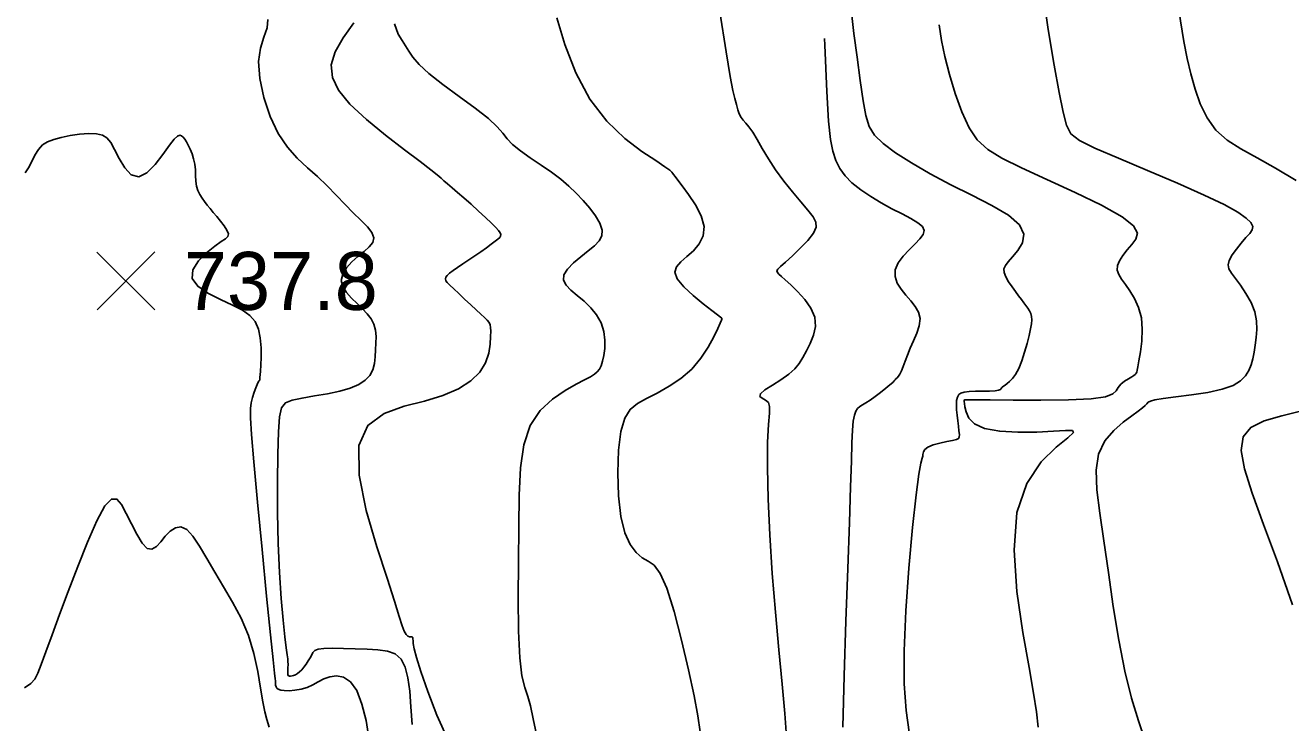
# Model space of a CAD drawing. Extents: x 2566142 to 2571431, y 418755 to 421584.
# Drawn here: x 2566541.8 to 2566869.4, y 420414.6 to 420595.1 of the extents above; entities that cross this region are included whole.
import ezdxf

# ---------------------------------------------------------------- set-up
doc = ezdxf.new("R2010")
doc.units = 0
for name, color, linetype in [('Contour_ADS_Major', 7, 'Continuous'), ('Contour_ADS_Minor', 7, 'Continuous'), ('Contour_ADS_Spot_Elevation', 7, 'Continuous')]:
    doc.layers.add(name, color=color, linetype=linetype)

# ---------------------------------------------------------------- blocks, each defined once
blk = doc.blocks.new('S750')
at = {"layer": 'Contour_ADS_Spot_Elevation'}
for p, q in [((-0.5, 0.498), (0.5, -0.498)), ((-0.498, -0.5), (0.498, 0.5))]:
    blk.add_line(p, q, dxfattribs=at)

msp = doc.modelspace()

# ---------------------------------------------------------------- linework, layer by layer
at = {"layer": 'Contour_ADS_Major'}
for points in [[(2566604.62, 420596.66), (2566604.41, 420594.43), (2566603.6, 420592.05), (2566602.7, 420589.24), (2566602.21, 420585.71), (2566602.52, 420581.32), (2566603.58, 420576.42), (2566605.22, 420571.52), (2566607.3, 420567.11), (2566609.67, 420563.55), (2566612.21, 420560.7), (2566614.83, 420558.25), (2566617.44, 420555.95), (2566619.94, 420553.56), (2566622.32, 420551.13), (2566624.58, 420548.77), (2566626.72, 420546.58), (2566628.69, 420544.65), (2566630.36, 420542.96), (2566631.54, 420541.47), (2566632.05, 420540.14), (2566631.77, 420538.93), (2566630.85, 420537.77), (2566629.5, 420536.59), (2566627.93, 420535.31), (2566626.35, 420533.88), (2566624.97, 420532.33), (2566623.99, 420530.72), (2566623.62, 420529.1), (2566623.99, 420527.5), (2566624.95, 420525.96), (2566626.26, 420524.49), (2566627.72, 420523.09), (2566629.1, 420521.77), (2566630.34, 420520.48), (2566631.35, 420519.17), (2566632.07, 420517.76), (2566632.48, 420516.23), (2566632.62, 420514.58), (2566632.6, 420512.86), (2566632.51, 420511.09), (2566632.39, 420509.32), (2566632.18, 420507.6)], [(2566748.74, 420591.73), (2566748.81, 420589.99), (2566749.32, 420578.02), (2566749.77, 420570.31), (2566750.25, 420565.57), (2566750.83, 420562.54), (2566751.6, 420560.12), (2566752.64, 420558.02), (2566754.02, 420556.12), (2566755.82, 420554.33), (2566758.07, 420552.55), (2566760.66, 420550.8), (2566763.41, 420549.15), (2566766.18, 420547.64), (2566768.79, 420546.3), (2566771.09, 420545.11), (2566772.91, 420544.03), (2566774.08, 420543.01), (2566774.5, 420542.02), (2566774.23, 420540.98), (2566773.41, 420539.85), (2566772.16, 420538.54), (2566770.64, 420537.03), (2566769.09, 420535.36), (2566767.8, 420533.6), (2566767.03, 420531.82), (2566766.99, 420530.09), (2566767.56, 420528.42), (2566768.55, 420526.81), (2566769.78, 420525.28), (2566771.05, 420523.82), (2566772.2, 420522.37), (2566773.05, 420520.85), (2566773.43, 420519.21), (2566773.23, 420517.38), (2566772.6, 420515.44), (2566771.75, 420513.47), (2566770.88, 420511.55), (2566770.16, 420509.77), (2566769.58, 420508.18), (2566769.1, 420506.81), (2566768.67, 420505.7), (2566768.25, 420504.87), (2566767.84, 420504.29), (2566767.49, 420503.88), (2566767.21, 420503.59), (2566767.01, 420503.35), (2566766.76, 420503.08), (2566766.36, 420502.68), (2566765.66, 420502.06), (2566764.58, 420501.17), (2566763.24, 420500.12), (2566761.82, 420499.06), (2566760.5, 420498.12), (2566759.4, 420497.42), (2566758.53, 420496.89), (2566757.84, 420496.42), (2566757.29, 420495.91), (2566756.83, 420495.23), (2566756.46, 420494.21), (2566756.17, 420492.64), (2566755.96, 420490.35), (2566755.81, 420487.08), (2566755.67, 420482.35), (2566755.48, 420475.66), (2566755.18, 420466.47), (2566754.74, 420454.55), (2566754.24, 420440.89), (2566753.78, 420426.76), (2566753.48, 420413.44)], [(2566632.18, 420507.6), (2566631.75, 420505.98), (2566630.99, 420504.52), (2566629.8, 420503.25), (2566628.13, 420502.16), (2566625.95, 420501.24), (2566623.25, 420500.45), (2566620.05, 420499.78), (2566616.67, 420499.18), (2566613.49, 420498.62), (2566610.89, 420498.06), (2566609.15, 420497.37), (2566608.14, 420496.12), (2566607.63, 420493.81), (2566607.38, 420489.92), (2566607.2, 420484.15), (2566607.09, 420476.95), (2566607.1, 420469), (2566607.26, 420460.98), (2566607.6, 420453.46), (2566608.05, 420446.78), (2566608.55, 420441.16), (2566609.01, 420436.84), (2566609.36, 420433.96), (2566609.6, 420432.21), (2566609.75, 420431.17), (2566609.82, 420430.43), (2566609.84, 420429.66), (2566609.82, 420428.85), (2566609.79, 420428.1), (2566609.77, 420427.48), (2566609.79, 420427.07), (2566609.87, 420426.84), (2566610, 420426.72), (2566610.21, 420426.69), (2566610.5, 420426.68), (2566610.86, 420426.72), (2566611.28, 420426.83), (2566611.76, 420427.04), (2566612.27, 420427.36), (2566612.82, 420427.79), (2566613.39, 420428.34), (2566613.96, 420429.01), (2566614.53, 420429.78), (2566615.07, 420430.6), (2566615.55, 420431.42), (2566615.95, 420432.16), (2566616.29, 420432.79), (2566616.75, 420433.28), (2566617.6, 420433.63), (2566619.08, 420433.83), (2566621.33, 420433.91), (2566624.16, 420433.87), (2566627.25, 420433.77), (2566630.33, 420433.64), (2566633.12, 420433.49), (2566635.54, 420433.14), (2566637.54, 420432.41), (2566639.09, 420431.09), (2566640.17, 420429.02), (2566640.87, 420426.23), (2566641.32, 420422.78), (2566641.66, 420418.73), (2566641.98, 420414.2)]]:
    msp.add_lwpolyline(points, dxfattribs=at)
at = {"layer": 'Contour_ADS_Minor'}
for points in [[(2566846.78, 420666.97), (2566845.34, 420660.75), (2566843.13, 420654.48), (2566840.8, 420647.66), (2566839, 420639.83), (2566838.24, 420630.72), (2566838.35, 420620.97), (2566839.03, 420611.44), (2566839.94, 420602.99), (2566840.84, 420596.25), (2566841.71, 420590.93), (2566842.6, 420586.54), (2566843.55, 420582.57), (2566844.64, 420578.62), (2566845.99, 420574.75), (2566847.73, 420571.16), (2566850, 420568.01), (2566852.92, 420565.42), (2566856.49, 420563.12), (2566860.69, 420560.81), (2566865.5, 420558.15), (2566870.8, 420554.92)], [(2566804.98, 420605.56), (2566806.6, 420594.06), (2566808.12, 420584.83), (2566809.45, 420577.73), (2566810.5, 420572.62), (2566811.32, 420569.25), (2566812.48, 420567.04), (2566814.69, 420565.31), (2566818.66, 420563.36), (2566824.8, 420560.7), (2566832.29, 420557.53), (2566840.05, 420554.23), (2566846.95, 420551.19), (2566852.14, 420548.71), (2566855.69, 420546.76), (2566857.9, 420545.24), (2566859.1, 420544.05), (2566859.55, 420543.08), (2566859.41, 420542.2), (2566858.79, 420541.27), (2566857.81, 420540.16), (2566856.6, 420538.77), (2566855.34, 420537.22), (2566854.22, 420535.67), (2566853.45, 420534.28), (2566853.17, 420533.14), (2566853.39, 420532.12), (2566854.04, 420531.01), (2566855.06, 420529.63), (2566856.39, 420527.83), (2566857.81, 420525.69), (2566859.12, 420523.35), (2566860.1, 420520.96), (2566860.58, 420518.63), (2566860.66, 420516.41), (2566860.48, 420514.3), (2566860.19, 420512.33), (2566859.9, 420510.51), (2566859.58, 420508.81), (2566859.15, 420507.23), (2566858.57, 420505.75), (2566857.72, 420504.36), (2566856.43, 420503.07), (2566854.49, 420501.92), (2566851.69, 420500.93), (2566847.95, 420500.12), (2566843.75, 420499.48), (2566839.69, 420498.96), (2566836.37, 420498.55), (2566834.23, 420498.2), (2566833.06, 420497.88), (2566832.5, 420497.55), (2566832.17, 420497.18), (2566831.74, 420496.73), (2566831.05, 420496.1), (2566829.94, 420495.24), (2566828.29, 420494.03), (2566826.05, 420492.41), (2566823.57, 420490.28), (2566821.3, 420487.56), (2566819.67, 420484.15), (2566819.02, 420479.95), (2566819.21, 420474.88), (2566819.96, 420468.83), (2566821.03, 420461.7), (2566822.2, 420453.5), (2566823.46, 420444.74), (2566824.86, 420436.01), (2566826.43, 420427.93), (2566828.18, 420420.97), (2566829.99, 420415.07), (2566831.74, 420410.04)], [(2566721.65, 420598.59), (2566723.25, 420588.24), (2566724.32, 420581.88), (2566725.02, 420578.27), (2566725.5, 420576.19), (2566725.89, 420574.6), (2566726.26, 420573.27), (2566726.65, 420572.18), (2566727.11, 420571.29), (2566727.66, 420570.55), (2566728.34, 420569.8), (2566729.16, 420568.84), (2566730.13, 420567.48), (2566731.27, 420565.59), (2566732.61, 420563.25), (2566734.19, 420560.59), (2566736.04, 420557.73), (2566738.17, 420554.82), (2566740.41, 420552.01), (2566742.54, 420549.44), (2566744.38, 420547.27), (2566745.74, 420545.58), (2566746.5, 420544.19), (2566746.57, 420542.86), (2566745.88, 420541.34), (2566744.41, 420539.46), (2566742.45, 420537.4), (2566740.38, 420535.42), (2566738.58, 420533.78), (2566737.34, 420532.66), (2566736.65, 420531.97), (2566736.4, 420531.54), (2566736.5, 420531.18), (2566736.87, 420530.74), (2566737.54, 420530.11), (2566738.55, 420529.21), (2566739.95, 420527.93), (2566741.72, 420526.23), (2566743.59, 420524.18), (2566745.2, 420521.92), (2566746.21, 420519.55), (2566746.39, 420517.2), (2566745.89, 420514.93), (2566745.01, 420512.8), (2566744.01, 420510.86), (2566743.11, 420509.16), (2566742.18, 420507.63), (2566741.03, 420506.2), (2566739.47, 420504.8), (2566737.42, 420503.38)], [(2566755.7, 420598.47), (2566756.34, 420592.96), (2566757.12, 420586.84), (2566757.95, 420580.82), (2566758.73, 420575.61), (2566759.43, 420571.74), (2566760.31, 420568.92), (2566761.68, 420566.68), (2566763.87, 420564.54), (2566767.1, 420562.13), (2566771.25, 420559.48), (2566776.09, 420556.68), (2566781.4, 420553.87), (2566786.89, 420551.15), (2566792.06, 420548.51), (2566796.35, 420545.95), (2566799.22, 420543.47), (2566800.28, 420541.06), (2566799.94, 420538.81), (2566798.79, 420536.82), (2566797.4, 420535.17), (2566796.28, 420533.93), (2566795.53, 420532.96), (2566795.17, 420532.09), (2566795.21, 420531.15), (2566795.65, 420530.01), (2566796.38, 420528.74), (2566797.26, 420527.43), (2566798.16, 420526.19), (2566798.96, 420525.1), (2566799.67, 420524.16), (2566800.3, 420523.33), (2566800.86, 420522.58), (2566801.36, 420521.9), (2566801.79, 420521.22), (2566802.12, 420520.53), (2566802.32, 420519.77), (2566802.38, 420518.9), (2566802.29, 420517.85)], [(2566626.84, 420595.72), (2566624.1, 420591.91), (2566622, 420588.28), (2566621.02, 420584.91), (2566621.3, 420581.65), (2566622.9, 420578.31), (2566625.86, 420574.7), (2566630.13, 420570.71), (2566635.07, 420566.65), (2566639.97, 420562.89), (2566644.06, 420559.83), (2566646.8, 420557.74), (2566648.45, 420556.43), (2566649.43, 420555.58), (2566650.2, 420554.89), (2566651.13, 420554.07), (2566652.3, 420553.08), (2566653.7, 420551.87), (2566655.34, 420550.44), (2566657.21, 420548.79), (2566659.14, 420547.04), (2566660.97, 420545.37), (2566662.51, 420543.91), (2566663.62, 420542.79), (2566664.34, 420541.98), (2566664.74, 420541.39), (2566664.9, 420540.95), (2566664.87, 420540.58), (2566664.64, 420540.21), (2566664.18, 420539.78), (2566663.45, 420539.21), (2566662.43, 420538.45), (2566661.18, 420537.54), (2566659.76, 420536.52), (2566658.22, 420535.47), (2566656.65, 420534.41), (2566655.12, 420533.4), (2566653.73, 420532.47), (2566652.55, 420531.65), (2566651.65, 420530.96), (2566651.04, 420530.4), (2566650.69, 420529.91), (2566650.58, 420529.47), (2566650.7, 420529.02), (2566651.06, 420528.51), (2566651.72, 420527.83), (2566652.71, 420526.9), (2566654.03, 420525.67), (2566655.55, 420524.25), (2566657.12, 420522.81), (2566658.56, 420521.48), (2566659.76, 420520.38), (2566660.69, 420519.5), (2566661.39, 420518.79), (2566661.87, 420518.17), (2566662.15, 420517.59), (2566662.27, 420516.9), (2566662.29, 420515.93), (2566662.24, 420514.54), (2566662.12, 420512.61), (2566661.77, 420510.29), (2566660.95, 420507.8), (2566659.46, 420505.33), (2566657.12, 420503.08), (2566653.93, 420501.07), (2566649.94, 420499.32), (2566645.2, 420497.85), (2566639.89, 420496.52)], [(2566637.42, 420595.48), (2566638.38, 420592.86), (2566639.36, 420591.15), (2566640.26, 420589.83), (2566641.1, 420588.46), (2566642.15, 420586.88), (2566643.75, 420584.96), (2566646.28, 420582.61), (2566649.9, 420579.78), (2566654.12, 420576.7), (2566658.29, 420573.67), (2566661.73, 420570.99), (2566664, 420568.87), (2566665.43, 420567.19), (2566666.56, 420565.72), (2566667.95, 420564.25), (2566670, 420562.6), (2566672.55, 420560.81), (2566675.32, 420558.94), (2566678.03, 420557.08), (2566680.43, 420555.28), (2566682.55, 420553.5), (2566684.46, 420551.7), (2566686.25, 420549.81), (2566687.94, 420547.83), (2566689.42, 420545.81), (2566690.53, 420543.88), (2566691.11, 420542.13), (2566691.04, 420540.64), (2566690.37, 420539.32), (2566689.18, 420538.06), (2566687.57, 420536.72)], [(2566679.41, 420597.05), (2566681.5, 420590.15), (2566684.31, 420582.82), (2566687.93, 420575.96), (2566692.32, 420570.28), (2566697.02, 420565.83), (2566701.45, 420562.48), (2566705.04, 420560.09), (2566707.36, 420558.53), (2566708.63, 420557.6), (2566709.2, 420557.09), (2566709.43, 420556.78), (2566709.66, 420556.47), (2566710.06, 420555.96), (2566710.75, 420555.05), (2566711.89, 420553.55), (2566713.51, 420551.35), (2566715.27, 420548.66), (2566716.76, 420545.78), (2566717.55, 420543.01), (2566717.32, 420540.59), (2566716.29, 420538.52), (2566714.77, 420536.76), (2566713.07, 420535.25), (2566711.53, 420533.92), (2566710.41, 420532.64), (2566710, 420531.22), (2566710.58, 420529.52), (2566712.28, 420527.43), (2566714.7, 420525.17), (2566717.3, 420523.03), (2566719.53, 420521.3), (2566720.99, 420520.17), (2566721.77, 420519.57), (2566722.09, 420519.3), (2566722.17, 420519.2), (2566722.17, 420519.09), (2566722.06, 420518.77), (2566721.74, 420518.01), (2566721.1, 420516.63), (2566720.07, 420514.49), (2566718.61, 420511.82), (2566716.7, 420508.94), (2566714.33, 420506.16), (2566711.51, 420503.73), (2566708.46, 420501.68), (2566705.42, 420499.95), (2566702.63, 420498.5), (2566700.29, 420497.22), (2566698.42, 420495.7), (2566697, 420493.47), (2566696, 420490.03), (2566695.39, 420485.13), (2566695.18, 420479.31), (2566695.38, 420473.33), (2566696.02, 420467.95), (2566697.06, 420463.77), (2566698.42, 420460.74), (2566699.95, 420458.66), (2566701.53, 420457.33), (2566703.06, 420456.45), (2566704.58, 420455.36), (2566706.16, 420453.28), (2566707.88, 420449.45), (2566709.78, 420443.42), (2566711.71, 420436.01), (2566713.5, 420428.34), (2566714.95, 420421.54), (2566715.95, 420416.39), (2566716.54, 420412.25)], [(2566778.4, 420595.28), (2566779.03, 420591.16), (2566779.9, 420587.04), (2566781.08, 420582.38), (2566782.53, 420577.44), (2566784.23, 420572.69), (2566786.13, 420568.59), (2566788.26, 420565.45), (2566790.96, 420562.98), (2566794.64, 420560.74), (2566799.71, 420558.26), (2566806.3, 420555.24), (2566813.58, 420551.88), (2566820.44, 420548.53), (2566825.75, 420545.55), (2566828.72, 420543.18), (2566829.69, 420541.32), (2566829.32, 420539.8), (2566828.25, 420538.4), (2566827.05, 420536.99), (2566825.94, 420535.57), (2566825.05, 420534.19), (2566824.54, 420532.91), (2566824.48, 420531.75), (2566824.86, 420530.62), (2566825.58, 420529.42), (2566826.59, 420528.03), (2566827.78, 420526.36), (2566828.99, 420524.38), (2566830.03, 420522.07), (2566830.73, 420519.42), (2566830.96, 420516.45), (2566830.82, 420513.41), (2566830.48, 420510.6), (2566830.1, 420508.31), (2566829.82, 420506.76), (2566829.64, 420505.83), (2566829.52, 420505.34), (2566829.43, 420505.09), (2566829.33, 420504.92), (2566829.14, 420504.75), (2566828.8, 420504.52), (2566828.23, 420504.17), (2566827.38, 420503.66), (2566826.39, 420503.01), (2566825.44, 420502.25), (2566824.69, 420501.41), (2566824.18, 420500.55), (2566823.34, 420499.71), (2566821.42, 420498.99), (2566817.73, 420498.46), (2566811.85, 420498.17), (2566804.7, 420498.08), (2566797.53, 420498.1), (2566791.56, 420498.16), (2566787.74, 420498.19), (2566785.75, 420498.19), (2566785, 420498.17), (2566784.87, 420498.11), (2566784.86, 420498.02), (2566784.88, 420497.77), (2566784.94, 420497.26), (2566785.07, 420496.37), (2566785.34, 420495.04), (2566786.04, 420493.48), (2566787.52, 420491.96), (2566790.14, 420490.75), (2566794.06, 420490.06), (2566798.79, 420489.81), (2566803.64, 420489.86), (2566807.95, 420490.08), (2566811.1, 420490.29), (2566812.88, 420490.26), (2566813.14, 420489.7), (2566811.72, 420488.35), (2566808.68, 420485.92), (2566804.8, 420482.1), (2566801.08, 420476.56), (2566798.5, 420468.99), (2566797.78, 420459.31), (2566798.52, 420448.55), (2566800.03, 420437.99), (2566801.65, 420428.91), (2566802.83, 420422.23)], [(2566541.79, 420556.95), (2566542.66, 420558.27), (2566543.47, 420559.87), (2566544.3, 420561.52), (2566545.22, 420563), (2566546.29, 420564.14), (2566547.59, 420564.97), (2566549.17, 420565.6), (2566551.1, 420566.11), (2566553.39, 420566.56), (2566555.85, 420566.92), (2566558.23, 420567.11), (2566560.27, 420567.07)], [(2566560.27, 420567.07), (2566561.81, 420566.72), (2566562.96, 420565.98), (2566563.94, 420564.75), (2566564.95, 420562.95), (2566566.15, 420560.61), (2566567.59, 420558.23), (2566569.26, 420556.44), (2566571.17, 420555.86), (2566573.28, 420556.9), (2566575.44, 420559.07), (2566577.46, 420561.7), (2566579.15, 420564.06), (2566580.38, 420565.62), (2566581.21, 420566.43), (2566581.79, 420566.67), (2566582.23, 420566.53), (2566582.65, 420566.19), (2566583.08, 420565.67), (2566583.52, 420564.98), (2566583.99, 420564.11), (2566584.49, 420563.07), (2566584.98, 420561.88), (2566585.39, 420560.57), (2566585.69, 420559.17), (2566585.85, 420557.7), (2566585.92, 420556.23), (2566585.99, 420554.8), (2566586.16, 420553.49), (2566586.5, 420552.34), (2566586.97, 420551.32), (2566587.56, 420550.39), (2566588.22, 420549.5), (2566588.92, 420548.6), (2566589.68, 420547.68), (2566590.49, 420546.69), (2566591.39, 420545.61), (2566592.36, 420544.42), (2566593.28, 420543.22), (2566594, 420542.1), (2566594.38, 420541.18), (2566594.28, 420540.5), (2566593.68, 420539.89), (2566592.55, 420539.12), (2566590.87, 420537.96), (2566588.75, 420536.25), (2566586.66, 420534.13), (2566585.22, 420531.84), (2566585.03, 420529.6), (2566586.46, 420527.57), (2566589.11, 420525.78), (2566592.32, 420524.17), (2566595.46, 420522.72), (2566598.01, 420521.37), (2566599.93, 420519.99), (2566601.3, 420518.42), (2566602.18, 420516.51), (2566602.66, 420514.19), (2566602.85, 420511.66), (2566602.84, 420509.21), (2566602.75, 420507.12), (2566602.67, 420505.61), (2566602.61, 420504.62), (2566602.57, 420504.02), (2566602.54, 420503.67), (2566602.53, 420503.46), (2566602.52, 420503.34), (2566602.51, 420503.28), (2566602.5, 420503.25), (2566602.48, 420503.23), (2566602.46, 420503.21), (2566602.42, 420503.2), (2566602.38, 420503.19), (2566602.33, 420503.16), (2566602.24, 420503.05), (2566602.09, 420502.75), (2566601.84, 420502.19), (2566601.49, 420501.29), (2566601.07, 420500.13), (2566600.67, 420498.81), (2566600.33, 420497.44), (2566600.12, 420495.93), (2566600.12, 420493.52), (2566600.38, 420489.23), (2566600.98, 420482.12), (2566601.94, 420471.7), (2566603.12, 420459.46), (2566604.3, 420447.36), (2566605.3, 420437.33), (2566605.96, 420430.86), (2566606.33, 420427.41), (2566606.5, 420425.96), (2566606.55, 420425.47), (2566606.56, 420425.11), (2566606.57, 420424.71), (2566606.62, 420424.3), (2566606.73, 420423.92), (2566606.94, 420423.58), (2566607.32, 420423.29), (2566607.93, 420423.07), (2566608.85, 420422.94)], [(2566687.57, 420536.72), (2566685.66, 420535.23), (2566683.74, 420533.63), (2566682.14, 420532.03), (2566681.19, 420530.51), (2566681.13, 420529.14), (2566681.83, 420527.85), (2566683.08, 420526.58), (2566684.69, 420525.22), (2566686.45, 420523.71), (2566688.18, 420522.03), (2566689.71, 420520.16), (2566690.88, 420518.11), (2566691.57, 420515.9), (2566691.83, 420513.65), (2566691.8, 420511.51), (2566691.58, 420509.64), (2566691.28, 420508.15), (2566690.9, 420507.01), (2566690.43, 420506.12), (2566689.85, 420505.42), (2566689.13, 420504.81), (2566688.11, 420504.17), (2566686.61, 420503.34), (2566684.44, 420502.2), (2566681.54, 420500.6), (2566678.27, 420498.38), (2566675.11, 420495.41), (2566672.53, 420491.52), (2566670.88, 420486.58), (2566670.01, 420480.57), (2566669.65, 420473.47), (2566669.54, 420465.3), (2566669.45, 420456.19), (2566669.41, 420446.9), (2566669.5, 420438.34), (2566669.8, 420431.43), (2566670.36, 420426.76), (2566671.09, 420423.74), (2566671.88, 420421.44), (2566672.61, 420418.96), (2566673.26, 420415.61), (2566674.15, 420411.61)], [(2566802.29, 420517.85), (2566802.05, 420516.52), (2566801.66, 420514.83), (2566801.13, 420512.76), (2566800.49, 420510.49), (2566799.76, 420508.25), (2566798.98, 420506.29), (2566798.17, 420504.78), (2566797.37, 420503.69), (2566796.62, 420502.93), (2566795.97, 420502.39), (2566795.44, 420501.99), (2566795.04, 420501.7), (2566794.74, 420501.46), (2566794.55, 420501.25), (2566794.43, 420501.04), (2566794.23, 420500.84), (2566793.76, 420500.66), (2566792.87, 420500.54), (2566791.44, 420500.46), (2566789.66, 420500.43), (2566787.81, 420500.39), (2566786.16, 420500.32), (2566784.9, 420500.19), (2566784.02, 420499.95), (2566783.45, 420499.53), (2566783.11, 420498.89), (2566782.92, 420497.99), (2566782.87, 420496.87), (2566782.91, 420495.59), (2566783.03, 420494.19), (2566783.19, 420492.76), (2566783.36, 420491.38), (2566783.52, 420490.15), (2566783.62, 420489.18), (2566783.61, 420488.55), (2566783.4, 420488.16), (2566782.85, 420487.9), (2566781.86, 420487.67), (2566780.36, 420487.37), (2566778.59, 420486.99), (2566776.86, 420486.51), (2566775.48, 420485.96), (2566774.66, 420485.33), (2566774.3, 420484.69), (2566774.2, 420484.08), (2566774.15, 420483.57), (2566773.99, 420483.07), (2566773.67, 420481.83), (2566773.16, 420478.96), (2566772.43, 420473.56), (2566771.5, 420465.12), (2566770.53, 420454.66), (2566769.73, 420443.55), (2566769.29, 420433.19), (2566769.36, 420424.66), (2566769.85, 420417.81), (2566770.61, 420412.17)], [(2566737.42, 420503.38), (2566735.22, 420502), (2566733.3, 420500.77), (2566732.11, 420499.78), (2566731.96, 420499.09), (2566732.54, 420498.58), (2566733.43, 420498.09), (2566734.2, 420497.46), (2566734.5, 420496.49), (2566734.43, 420494.76), (2566734.19, 420491.83), (2566733.98, 420487.24), (2566733.96, 420480.69), (2566734.16, 420472.52), (2566734.57, 420463.22), (2566735.2, 420453.28), (2566736.02, 420443.19), (2566736.92, 420433.45), (2566737.77, 420424.56), (2566738.45, 420417.01), (2566738.89, 420411.01)], [(2566639.89, 420496.52), (2566634.71, 420494.68), (2566630.53, 420491.57), (2566628.19, 420486.38), (2566628.24, 420478.71), (2566630.07, 420469.52), (2566632.78, 420460.18), (2566635.46, 420452), (2566637.39, 420446.05), (2566638.62, 420442.11), (2566639.38, 420439.69), (2566639.91, 420438.29), (2566640.4, 420437.47), (2566640.86, 420437.04), (2566641.27, 420436.87), (2566641.6, 420436.83), (2566641.82, 420436.82), (2566641.96, 420436.81), (2566642.04, 420436.79), (2566642.09, 420436.76), (2566642.11, 420436.7), (2566642.13, 420436.56), (2566642.16, 420436.3), (2566642.19, 420435.85), (2566642.26, 420435.11), (2566642.51, 420433.77), (2566643.12, 420431.47), (2566644.24, 420427.86), (2566646.02, 420422.73), (2566648.39, 420416.59), (2566651.28, 420410.09)], [(2566871.93, 420495.27), (2566867.06, 420494.05), (2566862.56, 420492.75), (2566859.07, 420491.02), (2566857.08, 420488.58), (2566856.58, 420485.11), (2566857.4, 420480.36), (2566859.38, 420474.03), (2566862.33, 420465.93), (2566865.95, 420456.23), (2566869.87, 420445.17)], [(2566541.65, 420423.62), (2566543.24, 420424.8), (2566544.26, 420425.93), (2566545.05, 420427.41), (2566545.93, 420429.66), (2566547.16, 420432.99), (2566548.76, 420437.36), (2566550.7, 420442.61), (2566552.93, 420448.59), (2566555.38, 420455.06), (2566557.9, 420461.38), (2566560.3, 420466.85), (2566562.42, 420470.74), (2566564.13, 420472.52), (2566565.53, 420472.48), (2566566.76, 420471.08), (2566567.97, 420468.79), (2566569.27, 420466.08), (2566570.65, 420463.38), (2566572.03, 420461.13), (2566573.36, 420459.74), (2566574.58, 420459.51), (2566575.74, 420460.21), (2566576.88, 420461.47), (2566578.06, 420462.91), (2566579.32, 420464.21), (2566580.67, 420465.08), (2566582.1, 420465.31), (2566583.61, 420464.64), (2566585.21, 420462.94), (2566586.92, 420460.35), (2566588.79, 420457.14), (2566590.86, 420453.55), (2566593.15, 420449.77), (2566595.49, 420445.81), (2566597.69, 420441.64), (2566599.57, 420437.19), (2566600.99, 420432.5), (2566602.01, 420427.84), (2566602.74, 420423.57), (2566603.31, 420420.03), (2566603.81, 420417.42), (2566604.33, 420415.41), (2566604.92, 420413.51)], [(2566608.85, 420422.94), (2566610.1, 420422.91), (2566611.59, 420423.01), (2566613.19, 420423.28), (2566614.77, 420423.75), (2566616.25, 420424.43), (2566617.66, 420425.2), (2566619.1, 420425.94), (2566620.66, 420426.49), (2566622.38, 420426.72), (2566624.2, 420426.37), (2566625.97, 420425.19), (2566627.6, 420422.93), (2566628.97, 420419.46), (2566630.02, 420415.21), (2566630.73, 420410.71)], [(2566802.83, 420422.23), (2566803.58, 420417.4), (2566804.02, 420413.51)]]:
    msp.add_lwpolyline(points, dxfattribs=at)

# ---------------------------------------------------------------- block references
at = {"layer": 'Contour_ADS_Spot_Elevation', "xscale": 15, "yscale": 15}
msp.add_blockref('S750', (2566567.87, 420528.96), dxfattribs=at)

# ---------------------------------------------------------------- texts
at = {"layer": 'Contour_ADS_Spot_Elevation'}
msp.add_text('737.8', height=15, dxfattribs=at).set_placement((2566582.87, 420521.46))

doc.saveas('drawing.dxf')
